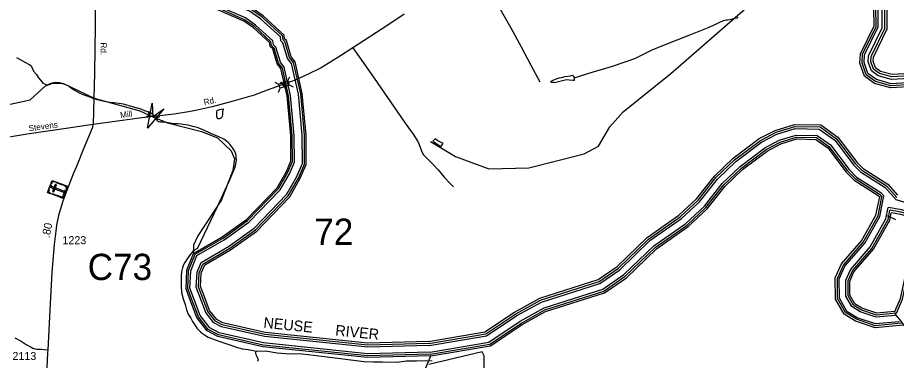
# Model space of a CAD drawing. Extents: x 2206922 to 2357709, y 510027 to 673830.
# Drawn here: x 2270812 to 2284540, y 583195 to 588548 of the extents above; entities that cross this region are included whole.
import ezdxf

# ---------------------------------------------------------------- set-up
doc = ezdxf.new("R2010")
doc.units = 0
for name, color, linetype in [('Exist Boundary Political Urban Extension UEB', 7, 'Continuous'), ('Exist Cultural Cemetery CELL', 7, 'Continuous'), ('Exist Hydrographic Buffer Line', 7, 'Continuous'), ('Exist Hydrographic Island Shore', 7, 'Continuous'), ('Exist Hydrographic Misc Water Feature', 7, 'Continuous'), ('Exist Hydrographic River Shore', 7, 'Continuous'), ('Exist Hydrographic River Shore Label', 7, 'Continuous'), ('Exist Road Non-System Type 51', 7, 'Continuous'), ('Exist Road Secondary Mileage Hundredths English Label', 7, 'Continuous'), ('Exist Road Secondary Structure Culvert Attributed CELL', 7, 'Continuous'), ('Exist Road Secondary Structure Culvert CELL', 7, 'Continuous'), ('Exist Road Secondary Structure Culvert Number Label', 7, 'Continuous'), ('Exist Road Secondary Structure Standard Bridge Attributed CELL', 7, 'Continuous'), ('Exist Road Secondary Structure Standard Bridge CELL', 7, 'Continuous'), ('Exist Road Secondary Structure Standard Bridge Number Label', 7, 'Continuous'), ('Exist Road Secondary Type 51 Attributed', 7, 'Continuous'), ('Exist Road Secondary Type 51 Label', 7, 'Continuous'), ('Exist Road Secondary Type 51 Number Label', 7, 'Continuous')]:
    doc.layers.add(name, color=color, linetype=linetype)

msp = doc.modelspace()

# ---------------------------------------------------------------- linework, layer by layer
at = {"layer": 'Exist Boundary Political Urban Extension UEB'}
msp.add_lwpolyline([(2278101, 582498), (2278101, 583264), (2278068, 583330), (2277235, 583130)], dxfattribs=at)
at = {"layer": 'Exist Cultural Cemetery CELL'}
for points in [[(2271281, 585818), (2271352, 586004), (2271590, 585914), (2271520, 585728)], [(2271308, 585887), (2271326, 585936), (2271337, 585932), (2271318, 585883)], [(2271392, 585989), (2271388, 585978), (2271358, 585990), (2271344, 585952), (2271334, 585956), (2271352, 586004)], [(2271347, 585910), (2271341, 585892), (2271530, 585820), (2271537, 585838)], [(2271359, 585832), (2271377, 585826), (2271419, 585936), (2271401, 585942)], [(2271457, 585953), (2271416, 585968), (2271420, 585979), (2271461, 585963)], [(2271518, 585929), (2271478, 585944), (2271482, 585955), (2271522, 585940)], [(2271578, 585883), (2271568, 585887), (2271575, 585908), (2271538, 585922), (2271542, 585933), (2271590, 585914)], [(2271322, 585803), (2271326, 585813), (2271296, 585825), (2271310, 585863), (2271300, 585867), (2271281, 585818)], [(2271391, 585777), (2271351, 585792), (2271355, 585803), (2271395, 585787)], [(2271454, 585753), (2271414, 585768), (2271418, 585779), (2271458, 585763)], [(2271531, 585759), (2271520, 585763), (2271513, 585742), (2271475, 585757), (2271471, 585746), (2271519, 585728)], [(2271529, 585786), (2271559, 585865), (2271570, 585861), (2271540, 585782)]]:
    msp.add_lwpolyline(points, close=True, dxfattribs=at)
at = {"layer": 'Exist Hydrographic Buffer Line'}
for points in [[(2285108, 587522), (2284452, 587483), (2284212, 587550), (2284067, 587656), (2284003, 587841), (2284009, 587975), (2284223, 588411), (2284220, 588699), (2284160, 588924), (2284148, 589284), (2284234, 589752)], [(2285110, 587555), (2284456, 587516), (2284227, 587580), (2284094, 587676), (2284036, 587846), (2284042, 587967), (2284255, 588404), (2284252, 588703), (2284192, 588928), (2284180, 589281), (2284265, 589740)], [(2273681, 584725), (2274107, 584975), (2274507, 585260), (2275013, 585784), (2275168, 586055), (2275260, 586268), (2275257, 586710), (2275199, 587353), (2275092, 587831), (2275029, 587908), (2274957, 588156), (2274925, 588186), (2274917, 588246), (2274608, 588529), (2274432, 588651), (2274008, 588837), (2273291, 589003), (2273251, 589026), (2273230, 589060), (2273233, 589165), (2273522, 589675)], [(2273705, 584699), (2274126, 584946), (2274530, 585234), (2275041, 585763), (2275199, 586040), (2275295, 586261), (2275292, 586712), (2275234, 587359), (2275124, 587846), (2275060, 587925), (2274988, 588175), (2274958, 588203), (2274949, 588263), (2274630, 588557), (2274450, 588682), (2274019, 588870), (2273304, 589036), (2273276, 589052), (2273265, 589069), (2273267, 589156), (2273549, 589652)], [(2285114, 587619), (2284463, 587580), (2284255, 587638), (2284148, 587716), (2284100, 587855), (2284105, 587951), (2284319, 588390), (2284316, 588712), (2284255, 588938), (2284244, 589277), (2284328, 589734)], [(2285116, 587661), (2284467, 587622), (2284273, 587677), (2284183, 587742), (2284142, 587861), (2284146, 587940), (2284361, 588380), (2284358, 588718), (2284297, 588944), (2284286, 589273), (2284367, 589713)], [(2273585, 584852), (2274023, 585106), (2274405, 585379), (2274888, 585878), (2275029, 586125), (2275105, 586300), (2275102, 586702), (2275045, 587329), (2274948, 587761), (2274888, 587835), (2274820, 588071), (2274778, 588110), (2274770, 588169), (2274511, 588408), (2274356, 588515), (2273959, 588688), (2273234, 588857), (2273141, 588910), (2273073, 589015), (2273078, 589208), (2273289, 589579)], [(2273613, 584832), (2274040, 585079), (2274426, 585355), (2274913, 585859), (2275057, 586111), (2275136, 586293), (2275133, 586704), (2275076, 587334), (2274977, 587775), (2274917, 587850), (2274847, 588088), (2274808, 588125), (2274800, 588185), (2274530, 588432), (2274372, 588542), (2273969, 588718), (2273245, 588886), (2273164, 588933), (2273104, 589024), (2273109, 589200), (2273325, 589579)], [(2277234, 583458), (2278124, 583610), (2278593, 583922), (2278982, 584138), (2279894, 584428), (2280197, 584638), (2280666, 585090), (2281164, 585439), (2281441, 585696), (2281720, 586049), (2282010, 586327), (2282414, 586631), (2282659, 586757), (2282954, 586849), (2283346, 586841), (2283603, 586657), (2283900, 586264), (2284001, 586165), (2284383, 585921), (2284546, 585740)], [(2277239, 583426), (2278137, 583578), (2278610, 583894), (2278995, 584107), (2279908, 584398), (2280218, 584612), (2280687, 585065), (2281185, 585413), (2281465, 585673), (2281745, 586027), (2282032, 586302), (2282431, 586603), (2282671, 586726), (2282959, 586815), (2283335, 586808), (2283580, 586633), (2283875, 586243), (2283980, 586139), (2284362, 585896), (2284535, 585703)], [(2277256, 583326), (2278175, 583482), (2278663, 583807), (2279036, 584014), (2279954, 584306), (2280282, 584534), (2280752, 584986), (2281248, 585334), (2281540, 585604), (2281820, 585959), (2282097, 586224), (2282485, 586517), (2282710, 586632), (2282973, 586714), (2283302, 586707), (2283509, 586559), (2283799, 586176), (2283917, 586059), (2284295, 585818), (2284344, 585764)], [(2277262, 583293), (2278187, 583450), (2278681, 583778), (2279049, 583983), (2279969, 584275), (2280303, 584508), (2280773, 584960), (2281269, 585308), (2281565, 585581), (2281844, 585936), (2282119, 586199), (2282503, 586489), (2282722, 586601), (2282978, 586680), (2283291, 586674), (2283485, 586535), (2283773, 586153), (2283896, 586033), (2284274, 585792), (2284312, 585749)], [(2284584, 583799), (2284212, 583764), (2283926, 583861), (2283766, 583961), (2283648, 584168), (2283645, 584471), (2283735, 584669), (2284045, 585025), (2284278, 585442), (2284344, 585764)], [(2284615, 583775), (2284209, 583736), (2283915, 583837), (2283746, 583942), (2283620, 584160), (2283618, 584476), (2283712, 584684), (2284022, 585041), (2284252, 585452), (2284312, 585749)], [(2285440, 585434), (2284535, 585703)], [(2284521, 583897), (2284224, 583869), (2283971, 583956), (2283843, 584035), (2283751, 584196), (2283749, 584449), (2283823, 584612), (2284130, 584966), (2284376, 585406), (2284412, 585582)], [(2284539, 583934), (2284229, 583904), (2283986, 583987), (2283869, 584060), (2283786, 584205), (2283784, 584441), (2283853, 584593), (2284158, 584945), (2284409, 585393), (2284439, 585539)], [(2285416, 585310), (2284625, 585545), (2284412, 585582)], [(2285336, 585294), (2284616, 585508), (2284439, 585539)], [(2284539, 583934), (2284636, 584150), (2284746, 584672), (2285158, 585175), (2285336, 585294)], [(2277262, 583293), (2276277, 583267), (2274646, 583434), (2273950, 583595), (2273791, 583679), (2273636, 583878), (2273528, 584158), (2273470, 584318), (2273483, 584600), (2273585, 584852)], [(2277256, 583326), (2276278, 583300), (2274652, 583467), (2273962, 583626), (2273813, 583705), (2273666, 583895), (2273559, 584170), (2273503, 584323), (2273516, 584593), (2273613, 584832)], [(2277239, 583426), (2276282, 583401), (2274668, 583566), (2273997, 583721), (2273879, 583784), (2273754, 583944), (2273653, 584205), (2273604, 584339), (2273615, 584571), (2273681, 584725)], [(2277234, 583458), (2276283, 583434), (2274673, 583598), (2274009, 583752), (2273901, 583809), (2273782, 583961), (2273684, 584217), (2273637, 584344), (2273648, 584564), (2273705, 584699)]]:
    msp.add_lwpolyline(points, dxfattribs=at)
at = {"layer": 'Exist Hydrographic Island Shore'}
for points in [[(2284515, 583959), (2284232, 583932), (2283998, 584012), (2283889, 584080), (2283813, 584212), (2283811, 584435), (2283876, 584578), (2284181, 584930), (2284435, 585384), (2284459, 585501)], [(2285260, 585282), (2284609, 585475), (2284459, 585501)], [(2284515, 583959), (2284605, 584160), (2284716, 584686), (2285136, 585199), (2285260, 585282)]]:
    msp.add_lwpolyline(points, dxfattribs=at)
at = {"layer": 'Exist Hydrographic Misc Water Feature'}
msp.add_line((2284397, 585457), (2284524, 585396), dxfattribs=at)
for points in [[(2277261, 586614), (2277654, 586377), (2278172, 586189), (2278797, 586203), (2279661, 586422), (2279885, 586538), (2280065, 586840), (2280271, 587075), (2281015, 587673), (2282304, 588795), (2282594, 588924), (2282778, 588907), (2283003, 588850), (2283269, 588903), (2283401, 589038), (2283696, 589531), (2284094, 589759), (2284202, 589760)], [(2279504, 587609), (2279785, 587694), (2280090, 587787), (2280319, 587863), (2280454, 587912), (2280725, 588043), (2281019, 588165), (2281326, 588286), (2281613, 588399), (2281758, 588468), (2281792, 588480), (2281818, 588491), (2281838, 588501), (2281858, 588507), (2281878, 588513), (2281900, 588515), (2281939, 588518), (2281961, 588522), (2282015, 588539), (2282055, 588547)], [(2282055, 588547), (2282065, 588555)], [(2270797, 587924), (2270936, 587847), (2270992, 587816), (2271018, 587802), (2271042, 587762), (2271059, 587714), (2271108, 587659), (2271138, 587607), (2271195, 587539), (2271209, 587526), (2271231, 587514), (2271273, 587494)], [(2279147, 587540), (2279142, 587546), (2279148, 587554), (2279156, 587562), (2279178, 587573), (2279212, 587587), (2279242, 587599), (2279269, 587609), (2279315, 587615), (2279361, 587626), (2279447, 587641), (2279475, 587647), (2279481, 587645), (2279489, 587645), (2279497, 587632), (2279504, 587609)], [(2279504, 587609), (2279506, 587590), (2279507, 587582), (2279507, 587574), (2279506, 587567), (2279490, 587565), (2279428, 587571), (2279392, 587574), (2279366, 587572), (2279304, 587558), (2279218, 587535), (2279194, 587532), (2279190, 587535), (2279184, 587536), (2279166, 587534), (2279154, 587536), (2279147, 587540)], [(2270650, 587184), (2271008, 587266), (2271247, 587484), (2271364, 587524), (2271530, 587518), (2272007, 587292), (2272721, 587093), (2272927, 587001), (2273156, 586903), (2273686, 586772), (2273937, 586669), (2274147, 586468), (2274198, 586345), (2274175, 586162), (2273996, 585700), (2273627, 585140), (2273561, 584997), (2273562, 584866)], [(2273623, 584942), (2273935, 585600), (2274116, 585996), (2274196, 586174), (2274217, 586235), (2274234, 586323), (2274226, 586357), (2274226, 586385), (2274219, 586425), (2274191, 586482), (2274175, 586510), (2274126, 586572), (2274104, 586595), (2274043, 586645), (2273957, 586688), (2273833, 586739), (2273712, 586798), (2273616, 586833), (2273552, 586850), (2273476, 586867), (2273398, 586879), (2273322, 586888), (2273254, 586889), (2273109, 586914), (2273071, 586914), (2273043, 586915), (2273021, 586921), (2273012, 586921), (2272996, 586935), (2272979, 586959), (2272967, 586980), (2272934, 587026), (2272924, 587036), (2272872, 587070), (2272810, 587089), (2272741, 587116), (2272607, 587153), (2272469, 587194), (2272393, 587205), (2272315, 587215), (2272251, 587222), (2272165, 587239), (2272059, 587264), (2271993, 587285), (2271932, 587309), (2271868, 587330), (2271800, 587359), (2271755, 587385), (2271670, 587430), (2271627, 587462), (2271603, 587482), (2271537, 587511), (2271493, 587523), (2271466, 587530), (2271430, 587532), (2271395, 587534), (2271331, 587521), (2271303, 587509), (2271273, 587494)], [(2273926, 587044), (2273925, 587078), (2273927, 587096), (2273967, 587112), (2274025, 587122), (2274015, 587078), (2274012, 587034), (2274006, 587004), (2274002, 586992), (2273988, 586978), (2273982, 586974), (2273973, 586970), (2273960, 586968), (2273945, 586968), (2273936, 586974), (2273928, 586988), (2273926, 586996), (2273924, 587009), (2273926, 587044)], [(2277431, 586543), (2277460, 586581), (2277376, 586626), (2277334, 586656), (2277298, 586617), (2277425, 586537), (2277431, 586543)], [(2273623, 584942), (2273592, 584928), (2273550, 584895), (2273513, 584855), (2273459, 584783), (2273424, 584724), (2273400, 584676), (2273389, 584640), (2273373, 584578), (2273368, 584518), (2273366, 584456), (2273369, 584362), (2273374, 584254), (2273399, 584154), (2273428, 584070), (2273450, 583987), (2273479, 583919), (2273516, 583855), (2273545, 583804), (2273573, 583754), (2273595, 583726), (2273612, 583698), (2273640, 583671), (2273668, 583639), (2273698, 583615), (2273730, 583596), (2273791, 583558), (2273857, 583531), (2273971, 583488), (2274111, 583441), (2274248, 583398), (2274322, 583377), (2274412, 583368), (2274494, 583349), (2274538, 583341)], [(2284916, 583362), (2284882, 583422), (2284835, 583498), (2284748, 583623), (2284655, 583750), (2284588, 583837), (2284538, 583901), (2284525, 583917), (2284521, 583944)], [(2274566, 583185), (2274573, 583198), (2274561, 583240), (2274549, 583263), (2274539, 583283), (2274536, 583315), (2274538, 583341)], [(2274538, 583341), (2274550, 583337), (2274686, 583347), (2274866, 583314), (2274930, 583309), (2275062, 583300), (2275128, 583301), (2275258, 583296), (2275436, 583278), (2275732, 583240), (2276061, 583199), (2276227, 583179), (2276364, 583172), (2276511, 583172), (2276735, 583170), (2276888, 583187), (2277044, 583187), (2277186, 583192), (2277288, 583191)], [(2272796, 578611), (2273397, 578576), (2273638, 578620), (2273787, 578702), (2273911, 578821), (2274043, 578897), (2274502, 578852), (2275092, 578948), (2275415, 579119), (2275886, 579522), (2276176, 579726), (2276608, 579888), (2276914, 580082), (2277284, 580527), (2277415, 580787), (2277447, 580927), (2277429, 581951), (2277378, 582109), (2277100, 582440), (2277066, 582532), (2277081, 582656), (2277163, 582842), (2277186, 583067), (2277267, 583266)]]:
    msp.add_lwpolyline(points, dxfattribs=at)
at = {"layer": 'Exist Hydrographic River Shore'}
for points in [[(2285106, 587489), (2284449, 587450), (2284198, 587520), (2284039, 587635), (2283970, 587836), (2283977, 587984), (2284190, 588419), (2284187, 588695), (2284127, 588919), (2284115, 589286), (2284202, 589760)], [(2273735, 584686), (2274140, 584924), (2274547, 585214), (2275062, 585747), (2275223, 586028), (2275321, 586256), (2275318, 586713), (2275259, 587363), (2275148, 587858), (2275084, 587937), (2275011, 588189), (2274982, 588215), (2274974, 588276), (2274646, 588577), (2274462, 588704), (2274027, 588894), (2273314, 589060), (2273294, 589071), (2273291, 589077), (2273293, 589149), (2273566, 589630)], [(2285119, 587696), (2284471, 587658), (2284289, 587709), (2284213, 587764), (2284178, 587866), (2284181, 587931), (2284397, 588372), (2284393, 588723), (2284332, 588949), (2284322, 589271), (2284399, 589693)], [(2273562, 584866), (2274010, 585126), (2274390, 585397), (2274869, 585892), (2275008, 586135), (2275081, 586304), (2275078, 586701), (2275022, 587326), (2274926, 587751), (2274867, 587824), (2274799, 588058), (2274756, 588098), (2274748, 588158), (2274496, 588389), (2274345, 588494), (2273952, 588666), (2273225, 588835), (2273125, 588892), (2273049, 589009), (2273055, 589215), (2273263, 589582)], [(2277228, 583490), (2278112, 583640), (2278576, 583950), (2278969, 584168), (2279879, 584457), (2280176, 584663), (2280645, 585116), (2281143, 585464), (2281417, 585718), (2281696, 586071), (2281989, 586352), (2282396, 586659), (2282646, 586787), (2282950, 586881), (2283357, 586873), (2283626, 586680), (2283924, 586286), (2284021, 586191), (2284404, 585946), (2284557, 585776)], [(2277267, 583266), (2278198, 583424), (2278695, 583755), (2279060, 583958), (2279981, 584251), (2280321, 584486), (2280791, 584939), (2281287, 585287), (2281585, 585563), (2281865, 585918), (2282137, 586178), (2282518, 586465), (2282733, 586576), (2282982, 586653), (2283282, 586647), (2283466, 586515), (2283753, 586135), (2283879, 586012), (2284256, 585771), (2284278, 585747)], [(2284638, 583743), (2284205, 583702), (2283900, 583806), (2283721, 583918), (2283587, 584151), (2283584, 584484), (2283683, 584702), (2283995, 585061), (2284220, 585463), (2284278, 585747)], [(2277267, 583266), (2276276, 583240), (2274642, 583408), (2273941, 583569), (2273774, 583658), (2273613, 583865), (2273503, 584149), (2273443, 584314), (2273457, 584606), (2273562, 584866)], [(2277228, 583490), (2276284, 583466), (2274679, 583630), (2274020, 583782), (2273922, 583835), (2273811, 583977), (2273714, 584228), (2273670, 584349), (2273680, 584557), (2273735, 584686)]]:
    msp.add_lwpolyline(points, dxfattribs=at)
at = {"layer": 'Exist Road Non-System Type 51'}
for points in [[(2278319, 588736), (2278394, 588608), (2278516, 588388), (2278676, 588094), (2278830, 587804), (2278970, 587544)], [(2276048, 588077), (2276381, 587602), (2276693, 587149), (2276868, 586900), (2276992, 586726), (2277064, 586611), (2277087, 586567), (2277105, 586508), (2277126, 586454), (2277155, 586404), (2277301, 586256), (2277379, 586171), (2277474, 586054), (2277572, 585954), (2277621, 585903)], [(2270768, 583547), (2270869, 583496), (2270945, 583442), (2271024, 583402), (2271050, 583384), (2271083, 583376), (2271111, 583371), (2271133, 583371), (2271187, 583369), (2271225, 583364), (2271283, 583360)]]:
    msp.add_lwpolyline(points, dxfattribs=at)
at = {"layer": 'Exist Road Secondary Structure Culvert Attributed CELL'}
msp.add_lwpolyline([(2273099, 587126), (2272842, 586820), (2272912, 587214), (2272927, 587001)], close=True, dxfattribs=at)
at = {"layer": 'Exist Road Secondary Structure Culvert CELL'}
for p, q in [((2272825, 587006), (2272871, 587026)), ((2272854, 587074), (2272871, 587026)), ((2272871, 587026), (2272982, 586977)), ((2273029, 586997), (2272982, 586977)), ((2272999, 586929), (2272982, 586977))]:
    msp.add_line(p, q, dxfattribs=at)
at = {"layer": 'Exist Road Secondary Structure Standard Bridge Attributed CELL'}
msp.add_lwpolyline([(2274984, 587567), (2274996, 587446), (2274925, 587545), (2274974, 587503)], close=True, dxfattribs=at)
at = {"layer": 'Exist Road Secondary Structure Standard Bridge CELL'}
for p, q in [((2275033, 587561), (2275062, 587624)), ((2274828, 587540), (2274890, 587511)), ((2274885, 587382), (2274914, 587444)), ((2275056, 587496), (2275118, 587467))]:
    msp.add_line(p, q, dxfattribs=at)
msp.add_lwpolyline([(2274890, 587511), (2275033, 587562), (2275056, 587495), (2274914, 587444)], close=True, dxfattribs=at)
at = {"layer": 'Exist Road Secondary Type 51 Attributed'}
for points in [[(2271655, 591319), (2271662, 591122), (2271675, 591019), (2271689, 590934), (2271719, 590795), (2271781, 590534), (2271861, 590227), (2271927, 589957), (2271987, 589717), (2272005, 589578), (2272010, 589476), (2272020, 589278), (2272029, 589025), (2272026, 588421), (2272011, 587688), (2271999, 587085), (2271995, 586879)], [(2276851, 588604), (2276593, 588432), (2276048, 588077), (2275858, 587951), (2275554, 587762), (2275339, 587657), (2275228, 587610), (2275146, 587571), (2275088, 587550)], [(2275088, 587550), (2274713, 587415), (2274507, 587338), (2274182, 587245), (2273853, 587155), (2273617, 587103), (2273512, 587082), (2273260, 587039), (2272751, 586982), (2271995, 586879)], [(2271995, 586879), (2271885, 586861), (2271572, 586815), (2270962, 586730), (2270461, 586647)], [(2271995, 586879), (2271978, 586820), (2271844, 586498), (2271743, 586248), (2271676, 586093), (2271582, 585846), (2271520, 585682), (2271479, 585545), (2271452, 585459), (2271421, 585308), (2271410, 585214), (2271384, 585003), (2271346, 584572), (2271314, 583979), (2271283, 583360), (2271280, 583307), (2271256, 582877)]]:
    msp.add_lwpolyline(points, dxfattribs=at)

# ---------------------------------------------------------------- texts
at = {"layer": 'Exist Hydrographic River Shore Label'}
for s, p in [('NEUSE', (2274647, 583706)), ('RIVER', (2275769, 583586))]:
    msp.add_text(s, height=167.3, rotation=354.1474, dxfattribs=at).set_placement(p)
at = {"layer": 'Exist Road Secondary Mileage Hundredths English Label'}
msp.add_text('.80', height=125, rotation=78.3319, dxfattribs=at).set_placement((2271310, 585101))
at = {"layer": 'Exist Road Secondary Structure Culvert Number Label'}
msp.add_text('C73', height=410.1, dxfattribs=at).set_placement((2271907, 584450))
at = {"layer": 'Exist Road Secondary Structure Standard Bridge Number Label'}
msp.add_text('72', height=410.1, dxfattribs=at).set_placement((2275446, 584999))
at = {"layer": 'Exist Road Secondary Type 51 Label'}
for s, rotation, p in [('Rd.', 269.4459, (2272110, 588160)), ('Rd.', 12.5078, (2273730, 587178)), ('Mill', 7.5996, (2272420, 586977)), ('Stevens', 7.8975, (2270991, 586771))]:
    msp.add_text(s, height=95, rotation=rotation, dxfattribs=at).set_placement(p)
at = {"layer": 'Exist Road Secondary Type 51 Number Label'}
for s, p in [('1223', (2271513, 585010)), ('2113', (2270732, 583201))]:
    msp.add_text(s, height=125, dxfattribs=at).set_placement(p)

doc.saveas('drawing.dxf')
